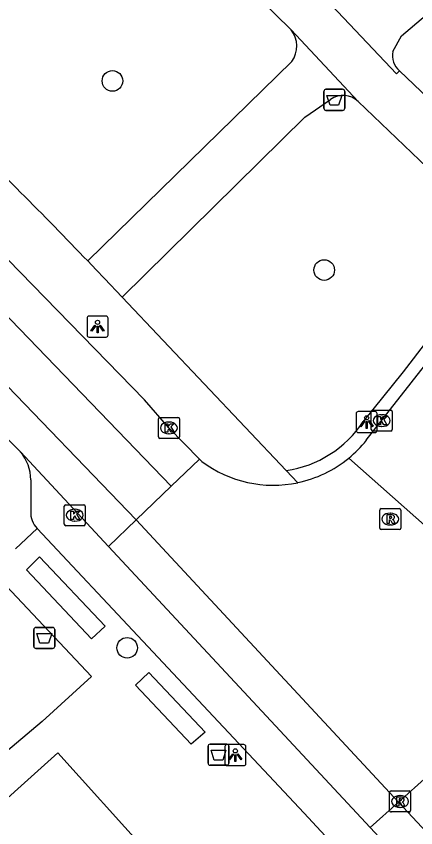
# Model space of a CAD drawing. Extents: x 159040 to 160094, y 381214 to 382518.
# Drawn here: x 159734.33 to 159753.3, y 382014.39 to 382052.95 of the extents above; entities that cross this region are included whole.
import ezdxf

# ---------------------------------------------------------------- set-up
doc = ezdxf.new("R2010")
doc.units = 0
for name, color, linetype in [('IMGEO_Afvalbak', 7, 'Continuous'), ('IMGEO_Boom', 7, 'Continuous'), ('IMGEO_Kolk', 7, 'Continuous'), ('IMGEO_Lichtpunt', 7, 'Continuous'), ('IMGEO_Pand', 7, 'Continuous'), ('IMGEO_Parkeervlak_open', 7, 'Continuous'), ('IMGEO_Rijbaan_lokaal_gesloten', 7, 'Continuous'), ('IMGEO_Rijbaan_lokaal_open', 7, 'Continuous'), ('IMGEO_Rioolput', 7, 'Continuous'), ('IMGEO_Voetpad_gesloten', 7, 'Continuous'), ('IMGEO_Voetpad_open', 7, 'Continuous')]:
    doc.layers.add(name, color=color, linetype=linetype)

msp = doc.modelspace()

# ---------------------------------------------------------------- linework, layer by layer
at = {"layer": 'IMGEO_Afvalbak'}
for p, q in [((159748.939, 382048.575), (159748.939, 382049.375)), ((159748.939, 382049.375), (159748.939, 382048.575)), ((159749.039, 382049.475), (159749.829, 382049.475)), ((159749.829, 382049.475), (159749.039, 382049.475)), ((159749.929, 382049.375), (159749.929, 382048.575)), ((159749.929, 382048.575), (159749.929, 382049.375)), ((159749.829, 382048.475), (159749.039, 382048.475)), ((159749.039, 382048.475), (159749.829, 382048.475)), ((159735.266, 382023.913), (159736.056, 382023.913)), ((159736.056, 382023.913), (159735.266, 382023.913)), ((159735.166, 382023.013), (159735.166, 382023.813)), ((159735.166, 382023.813), (159735.166, 382023.013)), ((159736.156, 382023.813), (159736.156, 382023.013)), ((159736.156, 382023.013), (159736.156, 382023.813)), ((159736.056, 382022.913), (159735.266, 382022.913)), ((159735.266, 382022.913), (159736.056, 382022.913)), ((159743.438, 382017.463), (159743.438, 382018.263)), ((159743.438, 382018.263), (159743.438, 382017.463)), ((159743.538, 382018.363), (159744.328, 382018.363)), ((159744.328, 382018.363), (159743.538, 382018.363)), ((159744.428, 382018.263), (159744.428, 382017.463)), ((159744.428, 382017.463), (159744.428, 382018.263)), ((159744.328, 382017.363), (159743.538, 382017.363)), ((159743.538, 382017.363), (159744.328, 382017.363))]:
    msp.add_line(p, q, dxfattribs=at)
for points in [[(159749.082, 382049.189), (159749.786, 382049.189), (159749.637, 382048.719), (159749.231, 382048.719), (159749.082, 382049.189)], [(159735.309, 382023.627), (159736.013, 382023.627), (159735.864, 382023.157), (159735.458, 382023.157), (159735.309, 382023.627)], [(159743.581, 382018.077), (159744.285, 382018.077), (159744.136, 382017.607), (159743.73, 382017.607), (159743.581, 382018.077)]]:
    msp.add_lwpolyline(points, dxfattribs=at)
for centre, start, end in [((159749.039, 382049.375), 90, 180), ((159749.039, 382049.375), 90, 180), ((159749.829, 382049.375), 0, 90), ((159749.829, 382049.375), 360, 90), ((159749.039, 382048.575), 180, 270), ((159749.039, 382048.575), 180, 270), ((159749.829, 382048.575), 270, 0), ((159749.829, 382048.575), 270, 0), ((159735.266, 382023.813), 90, 180), ((159735.266, 382023.813), 90, 180), ((159736.056, 382023.813), 0, 90), ((159736.056, 382023.813), 360, 90), ((159735.266, 382023.013), 180, 270), ((159735.266, 382023.013), 180, 270), ((159736.056, 382023.013), 270, 0), ((159736.056, 382023.013), 270, 0), ((159743.538, 382018.263), 90, 180), ((159743.538, 382018.263), 90, 180), ((159744.328, 382018.263), 0, 90), ((159744.328, 382018.263), 360, 90), ((159743.538, 382017.463), 180, 270), ((159743.538, 382017.463), 180, 270), ((159744.328, 382017.463), 270, 0), ((159744.328, 382017.463), 270, 0)]:
    msp.add_arc(centre, 0.1, start, end, dxfattribs=at)
at = {"layer": 'IMGEO_Boom'}
for centre in [(159738.898, 382049.873), (159748.954, 382040.889), (159739.598, 382022.943)]:
    msp.add_circle(centre, 0.489, dxfattribs=at)
at = {"layer": 'IMGEO_Kolk'}
for p, q in [((159751.187, 382033.311), (159751.187, 382034.163)), ((159751.262, 382034.237), (159752.114, 382034.237)), ((159751.675, 382034.017), (159751.7, 382034.017)), ((159752.188, 382034.163), (159752.188, 382033.311)), ((159741.081, 382032.963), (159741.081, 382033.815)), ((159741.156, 382033.889), (159742.008, 382033.889)), ((159741.569, 382033.669), (159741.594, 382033.669)), ((159742.082, 382033.815), (159742.082, 382032.963)), ((159752.114, 382033.237), (159751.262, 382033.237)), ((159751.698, 382033.457), (159751.673, 382033.457)), ((159742.008, 382032.889), (159741.156, 382032.889)), ((159741.592, 382033.109), (159741.567, 382033.109)), ((159736.683, 382029.742), (159737.535, 382029.742)), ((159736.608, 382028.816), (159736.608, 382029.668)), ((159737.096, 382029.522), (159737.121, 382029.522)), ((159737.609, 382029.668), (159737.609, 382028.816)), ((159737.119, 382028.962), (159737.094, 382028.962)), ((159737.535, 382028.742), (159736.683, 382028.742))]:
    msp.add_line(p, q, dxfattribs=at)
for points in [[(159751.187, 382033.311), (159751.187, 382034.163)], [(159751.262, 382034.237), (159752.114, 382034.237)], [(159751.508, 382033.937), (159751.631, 382033.937), (159751.631, 382033.786), (159751.761, 382033.937), (159751.925, 382033.937), (159751.779, 382033.786), (159751.932, 382033.537), (159751.78, 382033.537), (159751.695, 382033.701), (159751.631, 382033.634), (159751.631, 382033.537), (159751.508, 382033.537), (159751.508, 382033.937)], [(159752.188, 382034.163), (159752.188, 382033.311)], [(159741.081, 382032.963), (159741.081, 382033.815)], [(159741.156, 382033.889), (159742.008, 382033.889)], [(159741.402, 382033.589), (159741.525, 382033.589), (159741.525, 382033.438), (159741.655, 382033.589), (159741.819, 382033.589), (159741.673, 382033.438), (159741.826, 382033.189), (159741.674, 382033.189), (159741.589, 382033.353), (159741.525, 382033.286), (159741.525, 382033.189), (159741.402, 382033.189), (159741.402, 382033.589)], [(159742.082, 382033.815), (159742.082, 382032.963)], [(159752.114, 382033.237), (159751.262, 382033.237)], [(159742.008, 382032.889), (159741.156, 382032.889)], [(159736.683, 382029.742), (159737.535, 382029.742)], [(159736.608, 382028.816), (159736.608, 382029.668)], [(159736.929, 382029.442), (159737.052, 382029.442), (159737.052, 382029.291), (159737.182, 382029.442), (159737.346, 382029.442), (159737.2, 382029.291), (159737.353, 382029.042), (159737.201, 382029.042), (159737.116, 382029.206), (159737.052, 382029.139), (159737.052, 382029.042), (159736.929, 382029.042), (159736.929, 382029.442)], [(159737.609, 382029.668), (159737.609, 382028.816)], [(159737.535, 382028.742), (159736.683, 382028.742)]]:
    msp.add_lwpolyline(points, dxfattribs=at)
for centre, start, end in [((159751.264, 382034.161), 91.552, 178.448), ((159751.264, 382034.161), 91.552, 178.448), ((159752.112, 382034.161), 1.552, 88.448), ((159752.112, 382034.161), 1.552, 88.448), ((159741.158, 382033.813), 91.552, 178.448), ((159741.158, 382033.813), 91.552, 178.448), ((159742.006, 382033.813), 1.552, 88.448), ((159742.006, 382033.813), 1.552, 88.448), ((159751.264, 382033.313), 181.552, 268.448), ((159751.264, 382033.313), 181.552, 268.448), ((159752.112, 382033.313), 271.552, 358.448), ((159752.112, 382033.313), 271.552, 358.448), ((159741.158, 382032.965), 181.552, 268.448), ((159741.158, 382032.965), 181.552, 268.448), ((159742.006, 382032.965), 271.552, 358.448), ((159742.006, 382032.965), 271.552, 358.448), ((159736.685, 382029.666), 91.552, 178.448), ((159736.685, 382029.666), 91.552, 178.448), ((159737.533, 382029.666), 1.552, 88.448), ((159737.533, 382029.666), 1.552, 88.448), ((159736.685, 382028.818), 181.552, 268.448), ((159736.685, 382028.818), 181.552, 268.448), ((159737.533, 382028.818), 271.552, 358.448), ((159737.533, 382028.818), 271.552, 358.448)]:
    msp.add_arc(centre, 0.0765, start, end, dxfattribs=at)
for centre, major_axis, ratio, start_param, end_param in [((159751.674, 382033.737), (-0.387, 0.002), 0.722429, 4.712389, 7.853982), ((159751.699, 382033.737), (-0.39, 0.002), 0.717154, 1.570796, 4.712389), ((159741.568, 382033.389), (-0.387, 0.002), 0.722429, 4.712389, 7.853982), ((159741.593, 382033.389), (-0.39, 0.002), 0.717154, 1.570796, 4.712389), ((159737.095, 382029.242), (-0.387, 0.002), 0.722429, 4.712389, 7.853982), ((159737.12, 382029.242), (-0.39, 0.002), 0.717154, 1.570796, 4.712389)]:
    msp.add_ellipse(centre, major_axis=major_axis, ratio=ratio, start_param=start_param, end_param=end_param, dxfattribs=at)
at = {"layer": 'IMGEO_Lichtpunt'}
for p, q in [((159737.693, 382038.605), (159737.693, 382037.798)), ((159737.693, 382038.605), (159737.693, 382037.798)), ((159738.595, 382038.7), (159737.787, 382038.7)), ((159738.595, 382038.7), (159737.787, 382038.7)), ((159738.689, 382037.798), (159738.689, 382038.605)), ((159738.689, 382037.798), (159738.689, 382038.605)), ((159737.787, 382037.704), (159738.595, 382037.704)), ((159737.787, 382037.704), (159738.595, 382037.704)), ((159750.472, 382034.071), (159750.472, 382033.264)), ((159750.472, 382034.071), (159750.472, 382033.264)), ((159751.374, 382034.166), (159750.566, 382034.166)), ((159751.374, 382034.166), (159750.566, 382034.166)), ((159751.468, 382033.264), (159751.468, 382034.071)), ((159751.468, 382033.264), (159751.468, 382034.071)), ((159750.566, 382033.17), (159751.374, 382033.17)), ((159750.566, 382033.17), (159751.374, 382033.17)), ((159744.237, 382018.248), (159744.237, 382017.441)), ((159744.237, 382018.248), (159744.237, 382017.441)), ((159745.139, 382018.343), (159744.331, 382018.343)), ((159745.139, 382018.343), (159744.331, 382018.343)), ((159745.233, 382017.441), (159745.233, 382018.248)), ((159745.233, 382017.441), (159745.233, 382018.248)), ((159744.331, 382017.347), (159745.139, 382017.347)), ((159744.331, 382017.347), (159745.139, 382017.347))]:
    msp.add_line(p, q, dxfattribs=at)
for points in [[(159738.067, 382038.269), (159738.106, 382038.241), (159737.918, 382037.979), (159737.88, 382038.006), (159738.067, 382038.269)], [(159738.169, 382038.221), (159738.216, 382038.221), (159738.216, 382037.899), (159738.169, 382037.899), (159738.169, 382038.221)], [(159738.279, 382038.241), (159738.317, 382038.268), (159738.504, 382038.006), (159738.465, 382037.978), (159738.279, 382038.241)], [(159750.846, 382033.735), (159750.885, 382033.707), (159750.697, 382033.445), (159750.659, 382033.472), (159750.846, 382033.735)], [(159750.948, 382033.687), (159750.995, 382033.687), (159750.995, 382033.365), (159750.948, 382033.365), (159750.948, 382033.687)], [(159751.058, 382033.707), (159751.096, 382033.734), (159751.283, 382033.472), (159751.244, 382033.444), (159751.058, 382033.707)], [(159744.611, 382017.912), (159744.65, 382017.884), (159744.462, 382017.622), (159744.424, 382017.649), (159744.611, 382017.912)], [(159744.713, 382017.864), (159744.76, 382017.864), (159744.76, 382017.542), (159744.713, 382017.542), (159744.713, 382017.864)], [(159744.823, 382017.884), (159744.861, 382017.911), (159745.048, 382017.649), (159745.009, 382017.621), (159744.823, 382017.884)]]:
    msp.add_lwpolyline(points, dxfattribs=at)
for centre in [(159738.192, 382038.403), (159750.971, 382033.869), (159744.736, 382018.046)]:
    msp.add_circle(centre, 0.0994, dxfattribs=at)
for centre, start, end in [((159737.787, 382038.605), 90, 180), ((159737.787, 382038.605), 90, 180), ((159738.595, 382038.605), 0, 90), ((159738.595, 382038.605), 0, 90), ((159737.787, 382037.798), 180, 270), ((159737.787, 382037.798), 180, 270), ((159738.595, 382037.798), 270, 0), ((159738.595, 382037.798), 270, 360), ((159750.566, 382034.071), 90, 180), ((159750.566, 382034.071), 90, 180), ((159751.374, 382034.071), 0, 90), ((159751.374, 382034.071), 0, 90), ((159750.566, 382033.264), 180, 270), ((159750.566, 382033.264), 180, 270), ((159751.374, 382033.264), 270, 0), ((159751.374, 382033.264), 270, 360), ((159744.331, 382018.248), 90, 180), ((159744.331, 382018.248), 90, 180), ((159745.139, 382018.248), 0, 90), ((159745.139, 382018.248), 0, 90), ((159744.331, 382017.441), 180, 270), ((159744.331, 382017.441), 180, 270), ((159745.139, 382017.441), 270, 0), ((159745.139, 382017.441), 270, 360)]:
    msp.add_arc(centre, 0.0946, start, end, dxfattribs=at)
at = {"layer": 'IMGEO_Pand'}
msp.add_lwpolyline([(159724.047, 382006.921), (159727.718, 382010.227), (159736.302, 382017.956), (159740.5, 382013.3)], dxfattribs=at)
at = {"layer": 'IMGEO_Parkeervlak_open'}
msp.add_lwpolyline([(159735.027, 382030.917), (159735.019, 382029.417)], dxfattribs=at)
for centre, radius, start, end in [((159732.892, 382030.877), 2.135, 1.0691, 40.1181), ((159736.057, 382029.35), 1.04, 176.3112, 224.7223)]:
    msp.add_arc(centre, radius, start, end, dxfattribs=at)
at = {"layer": 'IMGEO_Rijbaan_lokaal_gesloten'}
for points in [[(159668.513, 382096.743), (159670.793, 382095.488), (159674.201, 382093.254), (159677.665, 382090.907), (159682.638, 382086.828), (159688.839, 382081.409), (159694.874, 382075.934), (159697.946, 382073.084), (159707.053, 382064.76), (159714.484, 382057.832), (159723.591, 382048.892), (159732.363, 382040.288), (159741.692, 382030.623)], [(159740.021, 382029.017), (159733.089, 382036.21), (159724.597, 382044.758), (159714.205, 382054.926), (159705.321, 382063.139), (159696.214, 382071.52), (159686.884, 382079.956), (159679.286, 382086.493), (159672.805, 382091.298), (159667.382, 382094.451)], [(159743.032, 382031.912), (159741.582, 382033.389), (159740.421, 382034.719), (159733.926, 382041.386)], [(159732.162, 382034.636), (159734.525, 382032.253)], [(159734.525, 382032.253), (159738.71, 382027.756)], [(159743.032, 382031.912), (159741.692, 382030.623)], [(159741.692, 382030.623), (159740.021, 382029.017)], [(159738.71, 382027.756), (159740.021, 382029.017)], [(159740.021, 382029.017), (159752.486, 382015.616)], [(159738.71, 382027.756), (159751.132, 382014.407)], [(159752.486, 382015.616), (159754.313, 382017.249)], [(159752.486, 382015.616), (159751.132, 382014.407)], [(159776.741, 381988.28), (159774.364, 381991.263), (159771.718, 381994.445), (159767.749, 381999.129), (159763.673, 382003.635), (159758.023, 382009.678), (159752.486, 382015.616)], [(159751.132, 382014.407), (159765.71, 381998.742), (159768.582, 381995.364)]]:
    msp.add_lwpolyline(points, dxfattribs=at)
at = {"layer": 'IMGEO_Rijbaan_lokaal_open'}
for points in [[(159750.955, 382032.802), (159777.052, 382066.093)], [(159743.148, 382031.794), (159743.032, 382031.912)], [(159754.82, 382027.782), (159750.124, 382031.956)]]:
    msp.add_lwpolyline(points, dxfattribs=at)
for centre, radius, start, end in [((159746.566, 382036.282), 5.602, 309.4366, 321.5884), ((159746.53, 382036.3), 5.634, 233.111, 281.9435), ((159746.536, 382036.308), 5.64, 281.8714, 309.5088)]:
    msp.add_arc(centre, radius, start, end, dxfattribs=at)
at = {"layer": 'IMGEO_Rioolput'}
for p, q in [((159751.592, 382028.632), (159751.592, 382029.484)), ((159751.667, 382029.558), (159752.519, 382029.558)), ((159752.08, 382029.338), (159752.105, 382029.338)), ((159752.593, 382029.484), (159752.593, 382028.632)), ((159752.519, 382028.558), (159751.667, 382028.558)), ((159752.103, 382028.778), (159752.078, 382028.778)), ((159752.056, 382015.217), (159752.056, 382016.069)), ((159752.131, 382016.143), (159752.983, 382016.143)), ((159752.544, 382015.923), (159752.569, 382015.923)), ((159753.057, 382016.069), (159753.057, 382015.217)), ((159752.983, 382015.143), (159752.131, 382015.143)), ((159752.567, 382015.363), (159752.542, 382015.363))]:
    msp.add_line(p, q, dxfattribs=at)
for points in [[(159751.592, 382028.632), (159751.592, 382029.484)], [(159751.667, 382029.558), (159752.519, 382029.558)], [(159752.593, 382029.484), (159752.593, 382028.632)], [(159752.181, 382029.256), (159751.929, 382029.258), (159751.929, 382028.858)], [(159751.929, 382028.858), (159752.053, 382028.858), (159752.053, 382029.02), (159752.064, 382029.02)], [(159752.107, 382029.177), (159752.053, 382029.177), (159752.053, 382029.096)], [(159752.053, 382029.096), (159752.105, 382029.096)], [(159752.111, 382028.991), (159752.182, 382028.858), (159752.322, 382028.858), (159752.257, 382028.984)], [(159752.519, 382028.558), (159751.667, 382028.558)], [(159752.056, 382015.217), (159752.056, 382016.069)], [(159752.131, 382016.143), (159752.983, 382016.143)], [(159752.645, 382015.841), (159752.393, 382015.843), (159752.393, 382015.443)], [(159753.057, 382016.069), (159753.057, 382015.217)], [(159752.393, 382015.443), (159752.517, 382015.443), (159752.517, 382015.605), (159752.528, 382015.605)], [(159752.571, 382015.762), (159752.517, 382015.762), (159752.517, 382015.681)], [(159752.517, 382015.681), (159752.569, 382015.681)], [(159752.575, 382015.576), (159752.646, 382015.443), (159752.786, 382015.443), (159752.721, 382015.569)], [(159752.983, 382015.143), (159752.131, 382015.143)]]:
    msp.add_lwpolyline(points, dxfattribs=at)
for centre, radius, start, end in [((159751.669, 382029.482), 0.0765, 91.552, 178.448), ((159751.669, 382029.482), 0.0765, 91.552, 178.448), ((159752.517, 382029.482), 0.0765, 1.552, 88.448), ((159752.517, 382029.482), 0.0765, 1.552, 88.448), ((159752.063, 382028.967), 0.0533, 26.0293, 88.6989), ((159752.089, 382029.285), 0.19, 274.7715, 282.9687), ((159752.113, 382029.081), 0.0964, 77.0061, 93.1865), ((159752.127, 382029.138), 0.0378, 276.6634, 79.6772), ((159752.18, 382029.146), 0.109, 350.3612, 89.416), ((159752.178, 382029.146), 0.112, 277.5842, 350.9817), ((159752.162, 382028.931), 0.108, 29.5134, 73.7905), ((159751.669, 382028.634), 0.0765, 181.552, 268.448), ((159751.669, 382028.634), 0.0765, 181.552, 268.448), ((159752.517, 382028.634), 0.0765, 271.552, 358.448), ((159752.517, 382028.634), 0.0765, 271.552, 358.448), ((159752.133, 382016.067), 0.0765, 91.552, 178.448), ((159752.133, 382016.067), 0.0765, 91.552, 178.448), ((159752.644, 382015.731), 0.109, 350.3612, 89.416), ((159752.981, 382016.067), 0.0765, 1.552, 88.448), ((159752.981, 382016.067), 0.0765, 1.552, 88.448), ((159752.527, 382015.552), 0.0533, 26.0293, 88.6989), ((159752.553, 382015.87), 0.19, 274.7715, 282.9687), ((159752.577, 382015.666), 0.0964, 77.0061, 93.1865), ((159752.591, 382015.723), 0.0378, 276.6634, 79.6772), ((159752.642, 382015.731), 0.112, 277.5842, 350.9817), ((159752.626, 382015.516), 0.108, 29.5134, 73.7905), ((159752.133, 382015.219), 0.0765, 181.552, 268.448), ((159752.133, 382015.219), 0.0765, 181.552, 268.448), ((159752.981, 382015.219), 0.0765, 271.552, 358.448), ((159752.981, 382015.219), 0.0765, 271.552, 358.448)]:
    msp.add_arc(centre, radius, start, end, dxfattribs=at)
for centre, major_axis, ratio, start_param, end_param in [((159752.079, 382029.058), (-0.387, 0.002), 0.722429, 4.712389, 7.853982), ((159752.104, 382029.058), (-0.39, 0.002), 0.717154, 1.570796, 4.712389), ((159752.543, 382015.643), (-0.387, 0.002), 0.722429, 4.712389, 7.853982), ((159752.568, 382015.643), (-0.39, 0.002), 0.717154, 1.570796, 4.712389)]:
    msp.add_ellipse(centre, major_axis=major_axis, ratio=ratio, start_param=start_param, end_param=end_param, dxfattribs=at)
at = {"layer": 'IMGEO_Voetpad_gesloten'}
for points in [[(159712.595, 382086.474), (159722.22, 382076.964), (159747.387, 382052.306)], [(159752.219, 382051.27), (159752.618, 382052.021), (159758.843, 382057.306), (159762.472, 382059.969), (159777.409, 382069.554)], [(159752.53, 382050.35), (159752.385, 382050.212), (159749.311, 382053.45), (159749.456, 382053.588)], [(159747.387, 382052.306), (159750.571, 382048.899)], [(159747.419, 382050.796), (159737.73, 382041.319)], [(159758.997, 382044.176), (159752.53, 382050.35)], [(159739.367, 382039.596), (159748.032, 382048.156), (159749.261, 382048.987)], [(159750.571, 382048.899), (159757.479, 382042.275)], [(159737.73, 382041.319), (159738.124, 382040.907), (159738.517, 382040.495), (159739.367, 382039.596)]]:
    msp.add_lwpolyline(points, dxfattribs=at)
for centre, radius, start, end in [((159746.378, 382051.529), 1.274, 324.8465, 37.5816), ((159753.178, 382051.082), 0.977, 168.8824, 228.4726), ((159749.863, 382048.161), 1.023, 46.2187, 126.0951)]:
    msp.add_arc(centre, radius, start, end, dxfattribs=at)
at = {"layer": 'IMGEO_Voetpad_open'}
for points in [[(159757.479, 382042.275), (159752.701, 382036.05), (159750.811, 382033.689)], [(159747.154, 382031.361), (159739.367, 382039.596)], [(159747.154, 382031.361), (159747.696, 382030.788)], [(159735.318, 382028.618), (159734.302, 382027.645)], [(159765.306, 381996.407), (159748.009, 382015.094), (159740.343, 382023.263), (159735.318, 382028.618)], [(159732.567, 382027.236), (159737.905, 382021.583), (159735.556, 382019.435), (159730.878, 382015.495)], [(159737.903, 382023.37), (159734.816, 382026.655), (159735.439, 382027.259), (159738.549, 382023.978), (159737.903, 382023.37)], [(159742.634, 382018.358), (159739.995, 382021.173), (159740.625, 382021.77), (159743.295, 382018.94), (159742.634, 382018.358)]]:
    msp.add_lwpolyline(points, dxfattribs=at)
for centre, radius, start, end in [((159564.998, 381875.487), 239.45, 43.83256, 46.01651), ((159746.356, 382036.65), 5.349, 278.576, 326.3846)]:
    msp.add_arc(centre, radius, start, end, dxfattribs=at)

doc.saveas('drawing.dxf')
